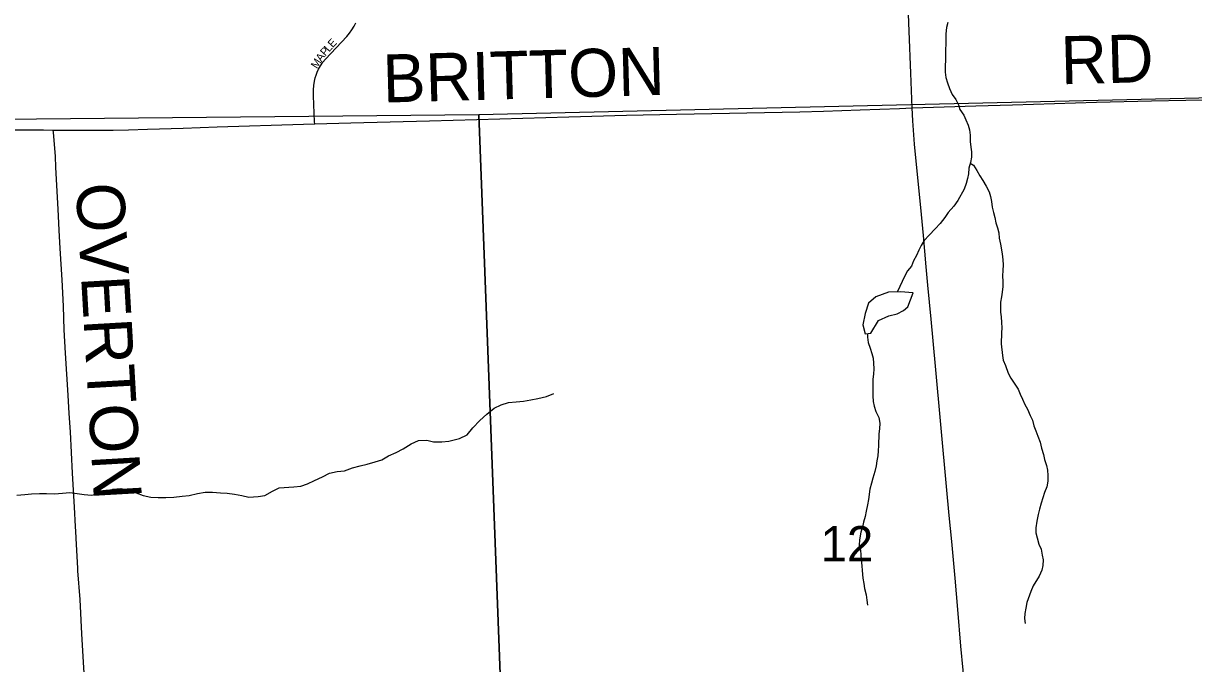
# Model space of a CAD drawing. Extents: x 1985906 to 2360102, y 891258 to 1222054.
# Drawn here: x 2099415 to 2106722, y 1080491 to 1084489 of the extents above; entities that cross this region are included whole.
import ezdxf

# ---------------------------------------------------------------- set-up
doc = ezdxf.new("R2010")
doc.units = 0
for name, color, linetype in [('GM_X_Minor_Lake', 7, 'Continuous'), ('GM_X_Minor_River', 7, 'Continuous'), ('GM_X_Section', 7, 'Continuous'), ('GM_X_Section_Text', 7, 'Continuous'), ('GM_X_Township_Road', 7, 'Continuous'), ('GM_X_Township_Road_Text', 7, 'Continuous'), ('GM_X_Township_Subdivision', 7, 'Continuous'), ('GM_X_Township_Subdivision_Text', 7, 'Continuous')]:
    doc.layers.add(name, color=color, linetype=linetype)

msp = doc.modelspace()

# ---------------------------------------------------------------- linework, layer by layer
at = {"layer": 'GM_X_Minor_Lake'}
for points in [[(2104971.9, 1082805.5), (2104891.9, 1082811.7), (2104817.7, 1082809.9), (2104737.6, 1082782), (2104691.4, 1082742.1), (2104671.2, 1082678), (2104656.9, 1082605.9), (2104670.8, 1082549.7), (2104706.9, 1082553.6), (2104755.2, 1082633.7), (2104819.3, 1082663.6), (2104871.4, 1082675.5), (2104911.6, 1082695.4), (2104937.7, 1082719.4)], [(2104937.7, 1082719.4), (2104971.9, 1082805.5)]]:
    msp.add_lwpolyline(points, dxfattribs=at)
at = {"layer": 'GM_X_Minor_River'}
for points in [[(2105186.7, 1084494.1), (2105180.2, 1084464.1), (2105175.6, 1084424), (2105173.3, 1084261.3), (2105170.7, 1084221.2), (2105170.2, 1084185.1), (2105175.7, 1084150.9), (2105185.3, 1084118.6), (2105198.8, 1084082.3), (2105214.4, 1084045.9), (2105238, 1084013.5), (2105253.6, 1083981.1), (2105263.2, 1083950.9), (2105286.8, 1083916.4), (2105300.5, 1083886.1), (2105314.1, 1083853.8), (2105323.7, 1083823.5), (2105327.2, 1083791.3), (2105326.6, 1083751.2), (2105330.2, 1083717), (2105335.8, 1083686.8), (2105335.3, 1083654.7), (2105328.8, 1083620.6), (2105318.2, 1083584.6), (2105315.7, 1083550.5), (2105311.3, 1083520.4), (2105302.8, 1083488.4), (2105290.2, 1083454.4), (2105249, 1083382.7), (2105224.4, 1083346.9), (2105189.7, 1083307.2), (2105169.2, 1083277.3), (2105140.5, 1083239.6), (2105107.9, 1083205.9), (2105071.2, 1083166.2), (2105040.6, 1083132.5), (2105020.1, 1083102.6), (2105005.6, 1083072.7), (2104991, 1083038.7), (2104972.5, 1083006.8), (2104960, 1082972.9), (2104935.4, 1082943.1), (2104919, 1082913.2), (2104872.1, 1082811.2)], [(2105327.3, 1083615.5), (2105348.6, 1083604.3), (2105368.2, 1083569.9), (2105387.8, 1083537.5), (2105405.5, 1083507.1), (2105427.1, 1083472.7), (2105444.7, 1083438.3), (2105454.3, 1083408.1), (2105459.8, 1083375.9), (2105465.4, 1083341.7), (2105472.9, 1083307.4), (2105480.5, 1083277.2), (2105488, 1083242.9), (2105497.7, 1083212.7), (2105505.2, 1083180.5), (2105508.8, 1083148.3), (2105516.3, 1083110), (2105527.4, 1083049.6), (2105530.9, 1083013.4), (2105532.5, 1082981.3), (2105530, 1082945.1), (2105529.5, 1082913), (2105531, 1082876.9), (2105530.6, 1082846.7), (2105526, 1082810.6), (2105523.6, 1082780.6), (2105517.1, 1082748.5), (2105516.2, 1082686.3), (2105519.8, 1082656.1), (2105523.3, 1082621.9), (2105524.8, 1082587.8), (2105522.4, 1082555.6), (2105521.4, 1082487.4), (2105528.4, 1082415), (2105534, 1082384.8), (2105547.5, 1082352.5), (2105564.9, 1082304), (2105580.6, 1082273.7), (2105627.8, 1082204.8), (2105639.4, 1082174.5), (2105653, 1082142.2), (2105668.6, 1082109.8), (2105684.2, 1082079.5), (2105701.7, 1082041.1), (2105715.4, 1082010.8), (2105724.9, 1081976.6), (2105736.5, 1081944.3), (2105750.1, 1081911.9), (2105763.6, 1081873.6), (2105773.1, 1081835.3), (2105784.6, 1081797), (2105792.2, 1081764.8), (2105803.7, 1081728.5), (2105809.3, 1081698.3), (2105812.8, 1081666.1), (2105812.3, 1081630), (2105805.8, 1081593.9), (2105791.2, 1081559.9), (2105770.2, 1081491.9), (2105759.6, 1081455.9), (2105751.1, 1081421.9), (2105742.4, 1081379.9), (2105737.8, 1081337.8), (2105737.4, 1081307.6), (2105745, 1081275.4), (2105756.4, 1081237.1), (2105770, 1081204.8), (2105775.6, 1081168.6), (2105783.1, 1081138.3), (2105780.6, 1081104.2), (2105774.2, 1081074.2), (2105757.6, 1081036.2), (2105720.6, 1080976.5), (2105706, 1080940.5), (2105680.9, 1080872.6), (2105674.4, 1080836.5), (2105667.9, 1080802.5), (2105665.4, 1080772.4), (2105671, 1080740.2)], [(2104686.4, 1082551.4), (2104686.5, 1082528.7), (2104690, 1082496.5), (2104701.6, 1082460.2), (2104713.2, 1082427.9), (2104720.7, 1082397.7), (2104724.3, 1082367.5), (2104725.8, 1082331.4), (2104723.4, 1082299.2), (2104718.9, 1082267.2), (2104718.4, 1082231), (2104719.9, 1082196.9), (2104719.4, 1082162.7), (2104720.9, 1082128.6), (2104726.5, 1082098.4), (2104738.1, 1082066.1), (2104755.6, 1082027.7), (2104763.1, 1081991.5), (2104760.6, 1081957.3), (2104756.1, 1081925.3), (2104755.1, 1081853), (2104752.6, 1081818.9), (2104750.2, 1081788.8), (2104743.7, 1081756.7), (2104739.2, 1081726.7), (2104730.7, 1081690.6), (2104720, 1081648.6), (2104711.5, 1081616.6), (2104701, 1081580.6), (2104692, 1081516.4), (2104685.5, 1081482.4), (2104676.9, 1081442.3), (2104670.4, 1081410.3), (2104661.9, 1081374.3), (2104655.4, 1081342.2), (2104644.9, 1081312.2), (2104636.2, 1081264.1), (2104633.7, 1081230.1), (2104641.3, 1081199.8), (2104644.9, 1081169.6), (2104646.4, 1081139.5), (2104649.9, 1081101.3), (2104653.5, 1081071.1), (2104656.8, 1081024.9), (2104662.4, 1080990.7), (2104668, 1080960.5), (2104677.4, 1080920.2), (2104680.9, 1080886), (2104686.5, 1080855.8)], [(2099374.2, 1081543.6), (2099422.5, 1081546.9), (2099464.7, 1081550.4), (2099515, 1081553.7), (2099559.2, 1081553.1), (2099609.3, 1081550.5), (2099659.6, 1081555.8), (2099703.8, 1081559.2), (2099749.9, 1081552.6), (2099794, 1081546), (2099840.2, 1081543.3), (2099928.8, 1081562.2), (2099973.3, 1081579.7), (2100023.5, 1081585.1), (2100071.6, 1081572.4), (2100119.6, 1081557.7), (2100163.5, 1081541), (2100209.5, 1081530.4), (2100255.7, 1081527.7), (2100303.9, 1081527.1), (2100354.1, 1081530.4), (2100406.4, 1081535.8), (2100450.7, 1081541.2), (2100501.1, 1081552.6), (2100549.4, 1081561.9), (2100595.6, 1081561.3), (2100645.7, 1081556.6), (2100687.9, 1081556.1), (2100732, 1081549.5), (2100778.1, 1081540.8), (2100822.1, 1081530.2), (2100880.4, 1081533.4), (2100922.7, 1081540.9), (2100969.2, 1081568.4), (2101011.7, 1081587.9), (2101104.2, 1081594.7), (2101146.4, 1081598.1), (2101188.8, 1081613.6), (2101233.3, 1081635.1), (2101281.8, 1081656.6), (2101326.3, 1081680.1), (2101374.7, 1081689.4), (2101418.9, 1081694.9), (2101469.4, 1081712.3), (2101517.8, 1081725.7), (2101562.1, 1081737.1), (2101610.5, 1081750.6), (2101652.9, 1081764.1), (2101695.4, 1081787.6), (2101741.9, 1081809), (2101786.4, 1081832.6), (2101837.1, 1081864), (2101881.6, 1081883.5), (2101933.8, 1081886.8), (2101975.8, 1081876.2), (2102028.1, 1081875.5), (2102070.3, 1081880.9), (2102138.8, 1081896.1), (2102185.3, 1081919.6), (2102222.1, 1081963.3), (2102264.9, 1082008.9), (2102307.7, 1082048.5), (2102354.4, 1082086), (2102398.9, 1082107.5), (2102443.3, 1082121), (2102491.6, 1082126.3), (2102537.8, 1082129.7), (2102584.1, 1082137.1), (2102626.4, 1082146.6), (2102680.8, 1082159.9), (2102727.3, 1082177.4)]]:
    msp.add_lwpolyline(points, dxfattribs=at)
at = {"layer": 'GM_X_Section'}
for points in [[(2107655.2, 1084046), (2107657.5, 1084002), (2107859.2, 1078635.7), (2102462.8, 1078570.3), (2102258.7, 1083920.8)], [(2096943.4, 1083869), (2102258.7, 1083920.8), (2102462.8, 1078570.3), (2097079.3, 1078544.2)]]:
    msp.add_lwpolyline(points, close=True, dxfattribs=at)
at = {"layer": 'GM_X_Township_Road'}
for points in [[(2104965.3, 1083961.4), (2104957.4, 1084178.9), (2104946.9, 1084440.8), (2104931.2, 1084817.4), (2104919, 1085080.7), (2104907.7, 1085391.2), (2104896.1, 1085685.7), (2104883.2, 1085965.4), (2104865.4, 1086507), (2104866.5, 1086573.5), (2104868.2, 1086599.8), (2104871, 1086615.6), (2104873.3, 1086626.5), (2104878.5, 1086642.3), (2104884.3, 1086656), (2104892.2, 1086670.4), (2104897.3, 1086677.6), (2104904.5, 1086685.4)], [(2101234, 1083862.5), (2101459.7, 1083868.7), (2101951.6, 1083881.6), (2102246.8, 1083889.6), (2102820.7, 1083905.3), (2103181.4, 1083915.9), (2103493, 1083923.4), (2104263.9, 1083936.7), (2104411.3, 1083940.5), (2104640.3, 1083949.5), (2104886.1, 1083958.5), (2104965.3, 1083961.4)], [(2104965.3, 1083961.4), (2105164.8, 1083968.7), (2105361.6, 1083974.2), (2105591.1, 1083981.1), (2105722.1, 1083985.4), (2106115.7, 1083996.6), (2106460, 1084006), (2106673.2, 1084010.5), (2107055.5, 1084015.6), (2107221.2, 1084018.7), (2107278.6, 1084018.8), (2107311.5, 1084017.9), (2107352.6, 1084015.4), (2107516.4, 1084003.2), (2107657.4, 1083988)], [(2105461, 1078586.3), (2105459.7, 1078617.2), (2105455.7, 1078672.1), (2105386.2, 1079373.5), (2105341.1, 1079850.1), (2105269.7, 1080600.3), (2105250.6, 1080829.3), (2105232.5, 1081025.2), (2105212.6, 1081253.6), (2105194.9, 1081416.5), (2105178.5, 1081596.3), (2105111.2, 1082347.4), (2105083.2, 1082641.6), (2105062.7, 1082854.5), (2105052.7, 1082969.6), (2105036.3, 1083165.1), (2105023.7, 1083295.5), (2104978.9, 1083734.1), (2104968.4, 1083881.3), (2104965.3, 1083961.4)], [(2096909.7, 1083831.3), (2096951.6, 1083833.6), (2097034.8, 1083835.5), (2097176, 1083835.9), (2097412.5, 1083834.3), (2097558.4, 1083834), (2097726.8, 1083832.5), (2097890, 1083831.1), (2098095, 1083827.3), (2098216.3, 1083823.9), (2098396.6, 1083821), (2098806.7, 1083818.9), (2099200.2, 1083818.4), (2099281.3, 1083820.9), (2099364.1, 1083824.2), (2099437.5, 1083825.1), (2099541, 1083824.6), (2099600.7, 1083823.3)], [(2099600.7, 1083823.3), (2099603.1, 1083823.2), (2099717.4, 1083823), (2099868.4, 1083822.7), (2099975.6, 1083823.2), (2100071.6, 1083825), (2100189.6, 1083828.3), (2100411.8, 1083835.3), (2100624.4, 1083843.1), (2101164.6, 1083860.6), (2101234, 1083862.5)], [(2099754.3, 1081086.4), (2099745.5, 1081234.1), (2099741.6, 1081315.4), (2099740.4, 1081347.2), (2099732.8, 1081468.2), (2099721.8, 1081680), (2099709.2, 1081938.8), (2099700.8, 1082052.4), (2099694.6, 1082166.9), (2099678.1, 1082428.6), (2099670, 1082575.8), (2099664.4, 1082723.3), (2099655.8, 1082887), (2099644.2, 1083083), (2099638.4, 1083198.3), (2099631.9, 1083328.4), (2099617.3, 1083589.8), (2099614, 1083660.6), (2099601.9, 1083808.6), (2099600.7, 1083823.3)], [(2099903.5, 1078497.2), (2099903, 1078506.5), (2099897.9, 1078601.6), (2099892.3, 1078716.1), (2099882.5, 1078912.6), (2099874.4, 1079076.2), (2099867.2, 1079190.6), (2099863, 1079272.3), (2099855.4, 1079435.7), (2099843.6, 1079631), (2099826.6, 1079876), (2099803.9, 1080284.8), (2099791.6, 1080464.7), (2099779.4, 1080677.5), (2099769, 1080890.4), (2099755.3, 1081070.2), (2099754.3, 1081086.4)]]:
    msp.add_lwpolyline(points, dxfattribs=at)
at = {"layer": 'GM_X_Township_Subdivision'}
msp.add_lwpolyline([(2101234, 1083862.5), (2101233.3, 1083875.3), (2101226.4, 1084036.6), (2101227.1, 1084073.8), (2101229.2, 1084102.3), (2101232.1, 1084128.4), (2101237.2, 1084149.4), (2101242.3, 1084166.1), (2101248.9, 1084184.1), (2101258.3, 1084203.9), (2101270.3, 1084225), (2101285.5, 1084247.5), (2101300.3, 1084266.6), (2101434.3, 1084407.6), (2101451.5, 1084428.2), (2101465.5, 1084448.1), (2101479.9, 1084472.6), (2101490, 1084493.6)], dxfattribs=at)

# ---------------------------------------------------------------- texts
at = {"layer": 'GM_X_Section_Text'}
msp.add_text('12', height=221, rotation=0.00001, dxfattribs=at).set_placement((2104393, 1081128.4))
at = {"layer": 'GM_X_Township_Road_Text'}
for s, rotation, p in [('RD', 1.4809, (2105895.9, 1084108.7)), ('BRITTON', 1.58664, (2101661.9, 1083994.4)), ('OVERTON', 273.29897, (2099741.3, 1083486.3))]:
    msp.add_text(s, height=300, rotation=rotation, dxfattribs=at).set_placement(p)
at = {"layer": 'GM_X_Township_Subdivision_Text'}
for s, rotation, p in [('E', 47.86636, (2101346.7, 1084333.9)), ('P', 48.80893, (2101300, 1084281.5)), ('L', 47.86047, (2101323.1, 1084307.8)), ('M', 57.81311, (2101247.8, 1084202.5)), ('A', 54.7304, (2101275.5, 1084246.6))]:
    msp.add_text(s, height=50, rotation=rotation, dxfattribs=at).set_placement(p)

doc.saveas('drawing.dxf')
